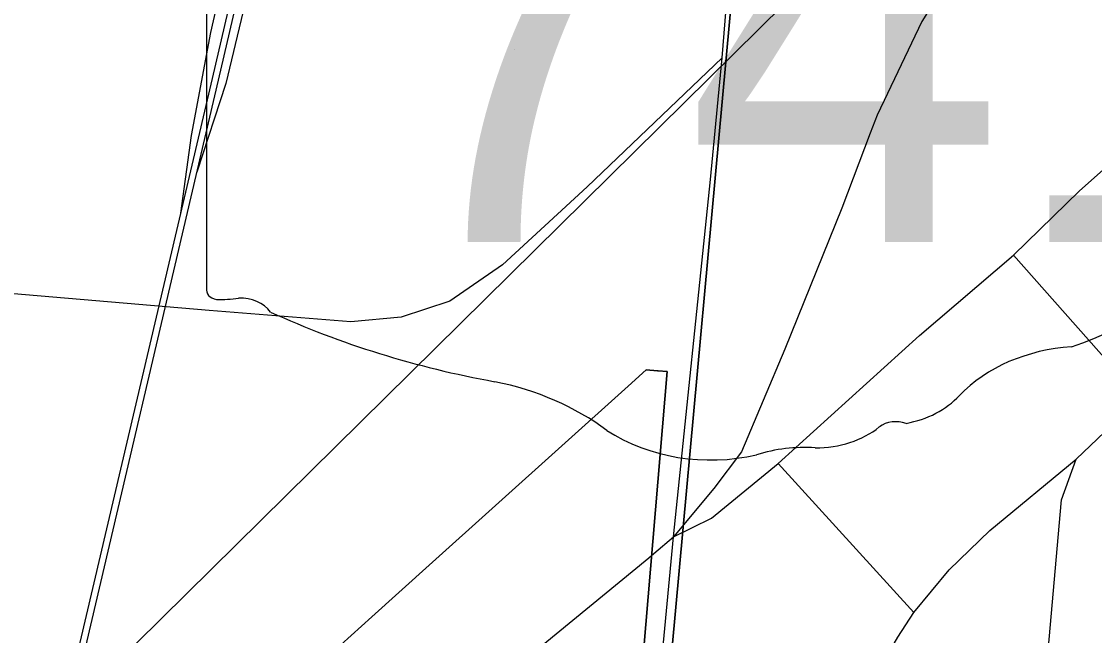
# Model space of a CAD drawing. Extents: x 0 to 34, y 0 to 22.
# Drawn here: x 7.5558 to 7.8844, y 15.6309 to 15.8189 of the extents above; entities that cross this region are included whole.
import ezdxf

# ---------------------------------------------------------------- set-up
doc = ezdxf.new("R2010")
doc.units = 0
for name, color, linetype in [('GM_X_City_Street', 7, 'Continuous'), ('GM_X_County_Road', 7, 'Continuous'), ('GM_X_Interchange_Ramps', 7, 'Continuous'), ('GM_X_Rail_Line', 7, 'Continuous'), ('GM_X_Section', 7, 'Continuous'), ('GM_X_State_Location', 7, 'Continuous'), ('GM_X_State_Route', 7, 'Continuous'), ('GM_X_State_Shield', 7, 'Continuous')]:
    doc.layers.add(name, color=color, linetype=linetype)

msp = doc.modelspace()

# ---------------------------------------------------------------- linework, layer by layer
at = {"layer": 'GM_X_City_Street'}
msp.add_line((7.78755, 15.68351), (7.82906, 15.63796), dxfattribs=at)
for points in [[(7.89919, 15.96229), (7.8918, 15.93055), (7.88312, 15.90723), (7.87236, 15.88494), (7.853, 15.85308), (7.83155, 15.81885), (7.81781, 15.79022), (7.81573, 15.7847)], [(7.77921, 15.24314), (7.79013, 15.36148), (7.80243, 15.50973), (7.80806, 15.57645), (7.81028, 15.59889), (7.81256, 15.60496), (7.81797, 15.61961), (7.82418, 15.63033), (7.82906, 15.63796), (7.8399, 15.65098), (7.85241, 15.66299), (7.87876, 15.68489), (7.89836, 15.70359), (7.94773, 15.74755), (7.977, 15.77292), (7.99707, 15.79265), (8.03786, 15.83881)], [(7.81573, 15.7847), (7.80705, 15.76171), (7.78956, 15.71856), (7.7763, 15.68715), (7.7678, 15.67586), (7.75553, 15.6611)], [(7.8596, 15.74739), (7.89836, 15.70359), (7.91601, 15.68336), (7.92647, 15.67523), (7.93183, 15.67195), (7.93885, 15.67111), (7.97071, 15.6662), (8.07765, 15.6495)], [(7.83529, 15.22101), (7.84672, 15.35703), (7.8596, 15.50527), (7.86673, 15.58687), (7.87435, 15.6724), (7.87876, 15.68489)]]:
    msp.add_lwpolyline(points, dxfattribs=at)
at = {"layer": 'GM_X_County_Road'}
for points in [[(7.75553, 15.6611), (7.76716, 15.66685), (7.78755, 15.68351), (7.83083, 15.72277), (7.8596, 15.74739), (7.87981, 15.76708), (7.90887, 15.79273), (7.93994, 15.82086), (7.96106, 15.84198), (7.99566, 15.87827), (8.03059, 15.91949)], [(7.77038, 15.80777), (7.72909, 15.76827), (7.70311, 15.74435), (7.68695, 15.73326), (7.67206, 15.72835), (7.6567, 15.72693), (7.61329, 15.73041), (7.54375, 15.73627), (7.51685, 15.73626), (7.49606, 15.73278), (7.48133, 15.72819), (7.47353, 15.72586)], [(7.74794, 15.65467), (7.74951, 15.65595), (7.75553, 15.6611)], [(7.54846, 15.48459), (7.55693, 15.49164), (7.70645, 15.6207), (7.74794, 15.65467)]]:
    msp.add_lwpolyline(points, dxfattribs=at)
at = {"layer": 'GM_X_Interchange_Ramps'}
for points in [[(7.74555, 15.6173), (7.75356, 15.71168), (7.75078, 15.71192), (7.7506, 15.71193), (7.74716, 15.71223), (7.74163, 15.70725), (7.6807, 15.65241), (7.6631, 15.63657), (7.63143, 15.60806)], [(7.63143, 15.60806), (7.6631, 15.63657), (7.6807, 15.65241), (7.74163, 15.70725), (7.74716, 15.71223), (7.7506, 15.71193), (7.75078, 15.71192), (7.75356, 15.71168), (7.74555, 15.6173)]]:
    msp.add_lwpolyline(points, dxfattribs=at)
at = {"layer": 'GM_X_Rail_Line'}
for points in [[(7.56811, 15.60595), (8.45273, 16.47869), (8.56606, 16.59234), (8.60997, 16.64414), (8.67413, 16.73275), (8.72397, 16.82286), (8.76125, 16.92452), (8.81965, 17.10025), (8.84855, 17.20132)], [(7.6046, 15.76018), (7.60782, 15.78403), (7.61374, 15.81553), (7.63323, 15.90053), (7.65631, 15.99473), (7.69198, 16.15097), (7.72676, 16.30079), (7.79215, 16.58118), (7.81898, 16.70255), (7.83715, 16.77886), (7.84856, 16.81093)], [(7.35275, 15.13243), (7.36481, 15.14523), (7.37993, 15.16237), (7.39167, 15.17643), (7.40553, 15.19346), (7.4161, 15.20795), (7.42763, 15.22424), (7.43958, 15.24201), (7.45217, 15.2621), (7.46306, 15.28061), (7.47554, 15.30399), (7.48443, 15.32218), (7.4949, 15.34502), (7.504, 15.36681), (7.51246, 15.38934), (7.51849, 15.40679), (7.52483, 15.4271), (7.53053, 15.44684), (7.54662, 15.51372), (7.56718, 15.60044), (7.61425, 15.8014), (7.73459, 16.31823), (7.78069, 16.52257)], [(7.35413, 15.13111), (7.36623, 15.14395), (7.38139, 15.16113), (7.39315, 15.17522), (7.40705, 15.1923), (7.41766, 15.20684), (7.42921, 15.22316), (7.44119, 15.24097), (7.45381, 15.26112), (7.46474, 15.27968), (7.47725, 15.30312), (7.48616, 15.32136), (7.49666, 15.34426), (7.50578, 15.36611), (7.51426, 15.38869), (7.52031, 15.4062), (7.52667, 15.42655), (7.53239, 15.44635), (7.54848, 15.51328), (7.56904, 15.60001), (7.61612, 15.80096), (7.73646, 16.3178), (7.78255, 16.52214)], [(7.62598, 15.83159), (7.61838, 15.79987), (7.60951, 15.77277)]]:
    msp.add_lwpolyline(points, dxfattribs=at)
at = {"layer": 'GM_X_Section'}
for points in [[(7.09775, 16.22381), (7.80451, 16.16627), (7.71554, 15.1965), (6.67904, 14.83565), (6.71778, 15.14511), (6.8557, 15.14859), (6.94949, 15.1616), (7.06251, 15.19054), (7.10674, 15.22645), (7.17942, 15.30576), (7.22862, 15.38475), (7.26952, 15.54684), (7.25562, 15.69442), (7.2482, 15.74304), (7.24421, 15.83325), (7.22739, 15.94681)], [(7.80451, 16.16627), (8.83221, 16.07695), (8.73592, 15.03992), (7.71554, 15.1965)]]:
    msp.add_lwpolyline(points, close=True, dxfattribs=at)
at = {"layer": 'GM_X_State_Route'}
for points in [[(7.75553, 15.6611), (7.7668, 15.77049), (7.77038, 15.80777), (7.7744, 15.85698), (7.78356, 15.96097), (7.78769, 15.98668), (7.79408, 16.01456), (7.80777, 16.07415), (7.8252, 16.14776), (7.84381, 16.22918), (7.86045, 16.30817), (7.87223, 16.35799), (7.8842, 16.40752), (7.8963, 16.46414), (7.91791, 16.56284)], [(7.72968, 15.34181), (7.73188, 15.36713), (7.73782, 15.4352), (7.74373, 15.51556), (7.7507, 15.61035), (7.75553, 15.6611)]]:
    msp.add_lwpolyline(points, dxfattribs=at)
at = {"layer": 'GM_X_State_Shield'}
msp.add_line((7.61245, 15.93737), (7.61245, 15.73725), dxfattribs=at)
for centre, major_axis, start_param, end_param in [((7.84421, 15.78396), (0.08742, 0), 5.101752, 6.440018), ((7.61626, 15.73681), (0.00385, 0), 3.00124, 4.508301), ((7.61685, 15.75729), (0.0294, 0), 4.665946, 4.897461), ((7.62286, 15.7257), (0.0106, 0), 0.519207, 1.627899), ((7.75668, 15.9055), (0.2524, 0), 4.195997, 4.488961), ((7.88107, 15.68107), (0.04788, 0), 1.647645, 2.488434), ((7.68143, 15.64735), (0.07897, 0), 0.823519, 1.323587), ((7.82041, 15.71785), (0.02824, 0), 4.937069, 5.64225), ((7.82362, 15.69034), (0.00752, 0), 1.147584, 2.315152), ((7.76685, 15.72471), (0.05011, 0), 4.026481, 4.996735), ((7.79946, 15.70973), (0.0267, 0), 4.691044, 5.507374), ((7.7958, 15.65552), (0.04118, 0), 1.495662, 1.94098)]:
    msp.add_ellipse(centre, major_axis=major_axis, ratio=0.8, start_param=start_param, end_param=end_param, dxfattribs=at)

# ---------------------------------------------------------------- texts
at = {"layer": 'GM_X_State_Location'}
msp.add_text('741', height=0.000189, rotation=0, dxfattribs=at).set_placement((7.70668, 15.81023))
at = {"layer": 'GM_X_State_Shield'}
msp.add_text('741', height=0.131836, dxfattribs=at).set_placement((7.66102, 15.75136))

doc.saveas('drawing.dxf')
